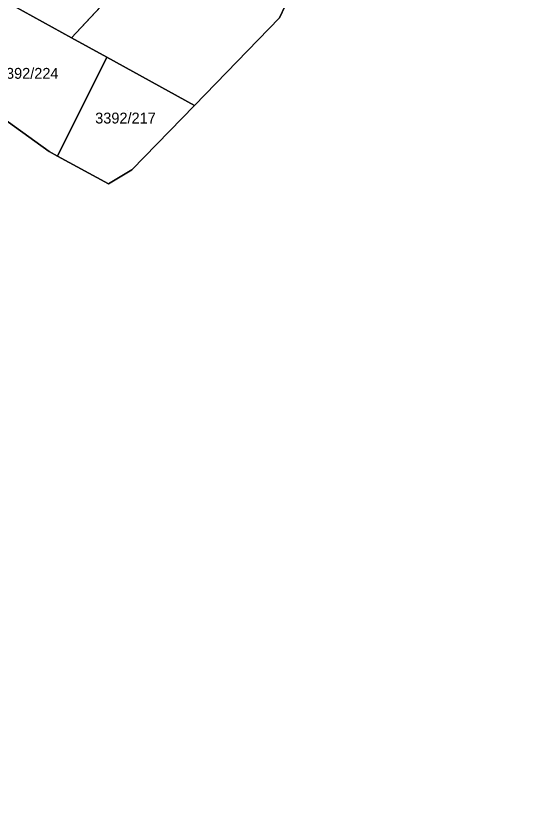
# Model space of a CAD drawing. Extents: x -262715 to -259381, y -1237238 to -1231182.
# Drawn here: x -261394.2 to -261301.7, y -1236188.7 to -1236043.8 of the extents above; entities that cross this region are included whole.
import ezdxf

# ---------------------------------------------------------------- set-up
doc = ezdxf.new("R2010")
doc.units = 0
for name, color, linetype in [('body_kn', 7, 'Continuous'), ('kladpar_druhypozemkov', 7, 'Continuous'), ('kladpar_hranice', 7, 'Continuous'), ('kladpar_parcelnecisla', 7, 'Continuous'), ('kladpar_plochy', 7, 'Continuous')]:
    doc.layers.add(name, color=color, linetype=linetype)

msp = doc.modelspace()

# ---------------------------------------------------------------- linework, layer by layer
at = {"layer": 'body_kn'}
for p, q in [((-261345.62, -1236044.25), (-261345.62, -1236044.25)), ((-261383.94, -1236047.9), (-261383.94, -1236047.9)), ((-261383.94, -1236047.9), (-261383.94, -1236047.9)), ((-261377.4, -1236051.49), (-261377.4, -1236051.49)), ((-261377.4, -1236051.49), (-261377.4, -1236051.49)), ((-261361.27, -1236060.35), (-261361.27, -1236060.35)), ((-261388.04, -1236068.81), (-261388.04, -1236068.81)), ((-261388.04, -1236068.81), (-261388.04, -1236068.81)), ((-261386.5, -1236069.65), (-261386.5, -1236069.65)), ((-261386.5, -1236069.65), (-261386.5, -1236069.65)), ((-261372.8, -1236072.22), (-261372.8, -1236072.22)), ((-261372.8, -1236072.22), (-261372.8, -1236072.22)), ((-261377.1, -1236074.79), (-261377.1, -1236074.79))]:
    msp.add_line(p, q, dxfattribs=at)
at = {"layer": 'kladpar_druhypozemkov'}
for p, q in [((-261391.05, -1236053.79), (-261391.05, -1236053.79)), ((-261373.65, -1236061.25), (-261373.65, -1236061.25))]:
    msp.add_line(p, q, dxfattribs=at)
at = {"layer": 'kladpar_hranice'}
for p, q in [((-261383.94, -1236047.9), (-261365.96, -1236028.66)), ((-261377.4, -1236051.49), (-261383.94, -1236047.9)), ((-261386.5, -1236069.65), (-261377.4, -1236051.49))]:
    msp.add_line(p, q, dxfattribs=at)
for points in [[(-261386.5, -1236069.65), (-261377.1, -1236074.79), (-261372.8, -1236072.22), (-261361.27, -1236060.35), (-261345.62, -1236044.25), (-261341.5, -1236035.34), (-261337.33, -1236026.34), (-261329.78, -1236010.04), (-261326.26, -1236002.43), (-261322.63, -1235994.6), (-261319.1, -1235986.99), (-261315.58, -1235979.39), (-261312.39, -1235972.5), (-261308.86, -1235964.89), (-261301.71, -1235949.44), (-261323.71, -1235937.45), (-261341.89, -1235927.54), (-261342.66, -1235927.5), (-261305.98, -1235847.48)], [(-261383.94, -1236047.9), (-261396.36, -1236041.07), (-261392.68, -1236032.07), (-261390.31, -1236026.25)], [(-261390.31, -1236026.25), (-261389.8, -1236026.3), (-261365.96, -1236028.66), (-261383.94, -1236047.9)], [(-261341.5, -1236035.34), (-261345.62, -1236044.25), (-261361.27, -1236060.35), (-261377.4, -1236051.49)], [(-261388.04, -1236068.81), (-261400.83, -1236059.59), (-261404.97, -1236056.61), (-261402.55, -1236051.77), (-261400, -1236050), (-261396.36, -1236041.07), (-261383.94, -1236047.9), (-261377.4, -1236051.49), (-261386.5, -1236069.65), (-261388.04, -1236068.81)], [(-261377.4, -1236051.49), (-261361.27, -1236060.35), (-261372.8, -1236072.22)], [(-261509.97, -1236455.23), (-261442, -1236314), (-261431.44, -1236290.98), (-261436.46, -1236275.73), (-261426.37, -1236277.02), (-261397.27, -1236285.04), (-261393.24, -1236276.31), (-261406.07, -1236268.03), (-261414.44, -1236258.96), (-261416.15, -1236249.79), (-261418.67, -1236236.25), (-261419.78, -1236225.96), (-261421.39, -1236192.02), (-261413.2, -1236158.53), (-261434.37, -1236146.07), (-261419.87, -1236086.37), (-261411.48, -1236069.6), (-261404.97, -1236056.61), (-261400.83, -1236059.59), (-261388.04, -1236068.81), (-261386.5, -1236069.65)], [(-261372.8, -1236072.22), (-261377.1, -1236074.79), (-261386.5, -1236069.65)]]:
    msp.add_lwpolyline(points, dxfattribs=at)
at = {"layer": 'kladpar_plochy'}
for points in [[(-261365.96, -1236028.66), (-261363.51, -1236023.37), (-261341.5, -1236035.34), (-261345.62, -1236044.25), (-261361.27, -1236060.35), (-261377.4, -1236051.49), (-261383.94, -1236047.9)], [(-261390.31, -1236026.25), (-261389.8, -1236026.3), (-261365.96, -1236028.66), (-261383.94, -1236047.9), (-261396.36, -1236041.07), (-261392.68, -1236032.07)], [(-261388.04, -1236068.81), (-261400.83, -1236059.59), (-261404.97, -1236056.61), (-261402.55, -1236051.77), (-261400, -1236050), (-261396.36, -1236041.07), (-261383.94, -1236047.9), (-261377.4, -1236051.49), (-261386.5, -1236069.65)], [(-261372.8, -1236072.22), (-261377.1, -1236074.79), (-261386.5, -1236069.65), (-261377.4, -1236051.49), (-261361.27, -1236060.35)]]:
    msp.add_lwpolyline(points, close=True, dxfattribs=at)
msp.add_lwpolyline([(-261421.39, -1236192.02), (-261413.2, -1236158.53), (-261434.37, -1236146.07), (-261419.87, -1236086.37), (-261411.48, -1236069.6), (-261404.97, -1236056.61), (-261400.83, -1236059.59), (-261388.04, -1236068.81), (-261386.5, -1236069.65), (-261377.1, -1236074.79), (-261372.8, -1236072.22), (-261361.27, -1236060.35), (-261345.62, -1236044.25), (-261341.5, -1236035.34)], dxfattribs=at)

# ---------------------------------------------------------------- texts
at = {"layer": 'kladpar_parcelnecisla'}
for s, p in [('3392/224', (-261397.47, -1236055.44)), ('3392/217', (-261379.57, -1236063.67))]:
    msp.add_text(s, height=2, dxfattribs=at).set_placement(p)

doc.saveas('drawing.dxf')
